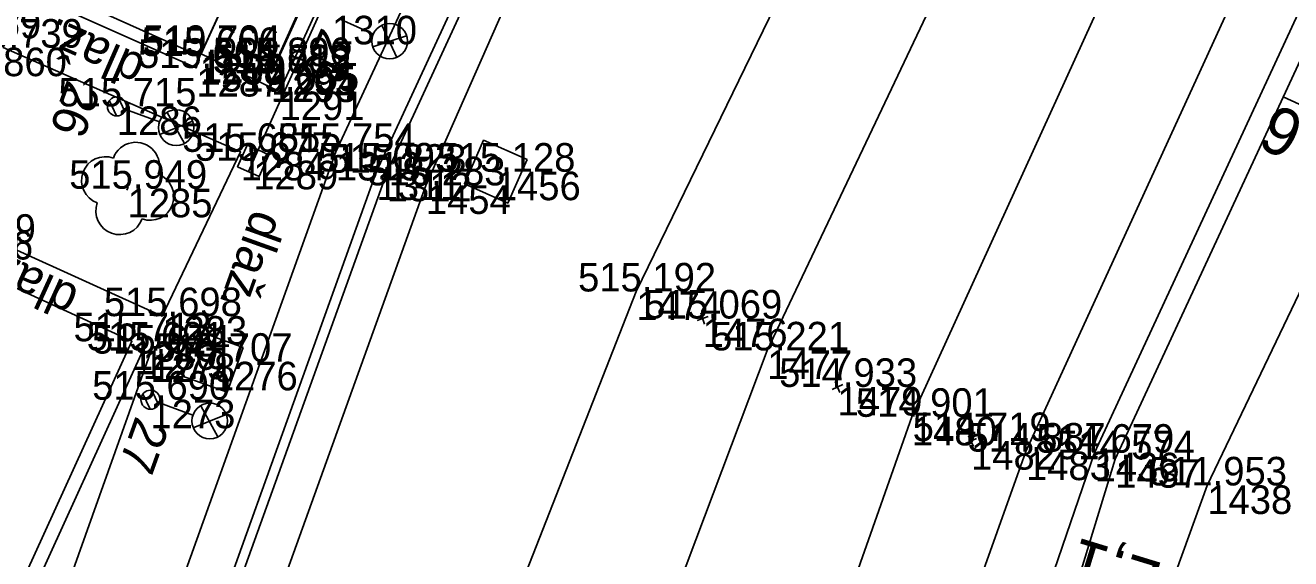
# Model space of a CAD drawing. Extents: x -1234191 to 23050, y -1290331 to -741191.
# Drawn here: x -865432.8 to -865379.6, y -1105037.6 to -1105015.2 of the extents above; entities that cross this region are included whole.
import ezdxf

# ---------------------------------------------------------------- set-up
doc = ezdxf.new("R2010")
doc.units = 0
for name, color, linetype in [('Vrstva 1', 7, 'Continuous'), ('Vrstva 13', 7, 'Continuous'), ('Vrstva 14', 7, 'Continuous'), ('Vrstva 16', 7, 'Continuous'), ('Vrstva 23', 7, 'Continuous'), ('Vrstva 25', 7, 'Continuous'), ('Vrstva 4', 7, 'Continuous'), ('Vrstva 41', 7, 'Continuous'), ('Vrstva 43', 7, 'Continuous'), ('Vrstva 48', 7, 'Continuous'), ('Vrstva 49', 7, 'Continuous'), ('Vrstva 50', 7, 'Continuous'), ('Vrstva 60', 7, 'Continuous'), ('Vrstva 61', 7, 'Continuous')]:
    doc.layers.add(name, color=color, linetype=linetype)

msp = doc.modelspace()

# ---------------------------------------------------------------- linework, layer by layer
at = {"layer": 'Vrstva 1'}
for points in [[(-865167.713, -1104779.363), (-865179.796, -1104790.726), (-865184.478, -1104795.035), (-865190.97, -1104800.752), (-865195.945, -1104804.963), (-865211.087, -1104817.791), (-865237.902, -1104840.516), (-865253.199, -1104853.499), (-865272.037, -1104869.497), (-865292.913, -1104887.204), (-865297.954, -1104891.507), (-865305.977, -1104898.32), (-865318.53, -1104909.524), (-865330.274, -1104921.076), (-865350.227, -1104943.561), (-865366.81, -1104965.604), (-865377.819, -1104982.561), (-865389.023, -1105002.397), (-865401.608, -1105028.878), (-865411.418, -1105054.9), (-865419.263, -1105081.952), (-865424.901, -1105109.6), (-865427.484, -1105128.881), (-865429.29, -1105156.421)], [(-865191.596, -1104807.426), (-865203.701, -1104818.823), (-865217.829, -1104831.696), (-865233.858, -1104845.514), (-865249.226, -1104858.523), (-865268.126, -1104874.441), (-865288.794, -1104891.939), (-865293.631, -1104896.045), (-865301.695, -1104902.998), (-865314.06, -1104914.085), (-865325.819, -1104925.585), (-865345.471, -1104947.527), (-865361.673, -1104969.039), (-865372.543, -1104985.71), (-865383.576, -1105005.459), (-865395.524, -1105031.668), (-865404.617, -1105057.472), (-865411.5, -1105084.11), (-865416.451, -1105111.219), (-865418.889, -1105130.073), (-865420.897, -1105156.736)], [(-865191.596, -1104807.426), (-865202.38, -1104820.104), (-865215.324, -1104834.358), (-865230.542, -1104848.969), (-865245.791, -1104862.223), (-865264.946, -1104878.392), (-865285.377, -1104895.631), (-865290.186, -1104899.737), (-865298.334, -1104906.713), (-865310.624, -1104917.685), (-865322.166, -1104929.038), (-865341.482, -1104950.693), (-865357.568, -1104971.918), (-865368.111, -1104988.11), (-865379.223, -1105007.986), (-865390.73, -1105033.129), (-865399.103, -1105056.556), (-865405.793, -1105081.424), (-865410.584, -1105106.207), (-865413.892, -1105131.231), (-865415.794, -1105156.578)], [(-865214.42, -1104814.068), (-865241.183, -1104836.797), (-865256.409, -1104849.72), (-865275.283, -1104865.734), (-865296.129, -1104883.416), (-865301.469, -1104887.956), (-865309.155, -1104894.547), (-865321.846, -1104905.934), (-865333.869, -1104917.682), (-865354.051, -1104940.12), (-865371.183, -1104962.558), (-865382.53, -1104979.664), (-865394.153, -1104999.759), (-865407.109, -1105026.401), (-865417.481, -1105052.831), (-865425.89, -1105080.546), (-865431.949, -1105108.222), (-865434.948, -1105128.258), (-865437.242, -1105156.147)], [(-865282.212, -1104859.155), (-865294.87, -1104869.895), (-865302.446, -1104876.305), (-865328.715, -1104898.709), (-865342.906, -1104912.076), (-865356.031, -1104925.972), (-865363.103, -1104934.181), (-865379.992, -1104956.222), (-865391.594, -1104973.91), (-865394.88, -1104979.421), (-865395.841, -1104981.079), (-865398.301, -1104985.355), (-865400.147, -1104988.749), (-865403.476, -1104995.003), (-865409.191, -1105006.605), (-865415.957, -1105021.943), (-865426.066, -1105050.048), (-865433.714, -1105078.759), (-865439.01, -1105106.92), (-865441.571, -1105127.548), (-865443.346, -1105156.022)]]:
    msp.add_lwpolyline(points, dxfattribs=at)
at = {"layer": 'Vrstva 13'}
msp.add_lwpolyline([(-865413.433, -1105331.673), (-865411.411, -1105307.747), (-865409.512, -1105284.911), (-865408.016, -1105263.36), (-865407.915, -1105261.831), (-865407.732, -1105251.306), (-865407.925, -1105238.206), (-865408.254, -1105225.07), (-865409.729, -1105199.857), (-865410.497, -1105181.794), (-865410.222, -1105163.654), (-865407.266, -1105129.549), (-865403.874, -1105107.181), (-865399.104, -1105083.205), (-865391.47, -1105057.623), (-865383.107, -1105034.552), (-865371.678, -1105010.683), (-865361.121, -1104991.587), (-865347.403, -1104971.551), (-865334.26, -1104954.827), (-865316.011, -1104935.138), (-865304.272, -1104923.986), (-865286.053, -1104908.764)], dxfattribs=at)
at = {"layer": 'Vrstva 14'}
for points in [[(-865407.106, -1104993.3), (-865419.736, -1105020.537), (-865429.893, -1105048.855), (-865437.628, -1105077.833), (-865442.976, -1105106.353), (-865445.55, -1105127.295)], [(-865445.55, -1105127.295), (-865444.702, -1105127.383), (-865443.698, -1105127.375), (-865443.285, -1105127.415), (-865440.722, -1105106.667), (-865435.391, -1105078.331), (-865427.713, -1105049.508), (-865417.6, -1105021.411), (-865405.088, -1104994.337), (-865405.439, -1104994.15), (-865406.275, -1104993.706), (-865407.106, -1104993.3)], [(-865443.698, -1105127.375), (-865441.144, -1105106.64), (-865435.776, -1105078.309), (-865428.102, -1105049.433), (-865418.029, -1105021.359), (-865405.439, -1104994.15), (-865406.275, -1104993.706), (-865406.275, -1104993.706)]]:
    msp.add_lwpolyline(points, dxfattribs=at)
msp.add_circle((-865422.461, -1105016.931), 0.25, dxfattribs=at)
at = {"layer": 'Vrstva 16'}
for points in [[(-865409.021, -1104992.403), (-865407.106, -1104993.3), (-865419.736, -1105020.537), (-865429.893, -1105048.855), (-865437.628, -1105077.833), (-865442.976, -1105106.353), (-865445.55, -1105127.295)], [(-865438.875, -1105030.364), (-865439.657, -1105029.975), (-865436.519, -1105023.142), (-865427.035, -1105027.438), (-865423.742, -1105020.534), (-865433.723, -1105016.155), (-865432.645, -1105013.87), (-865425.605, -1105017.009), (-865425.46, -1105016.508), (-865419.868, -1105004.304), (-865419.613, -1105004.421), (-865419.147, -1105003.398), (-865416.74, -1105004.495), (-865416.669, -1105004.528), (-865412.448, -1104995.225)], [(-865416.669, -1105004.528), (-865416.74, -1105004.495), (-865422.47, -1105017.224)], [(-865422.47, -1105017.224), (-865422.437, -1105017.241), (-865416.669, -1105004.528)], [(-865440.628, -1105035.714), (-865433.17, -1105039.148), (-865428.313, -1105028.495), (-865435.812, -1105025.059), (-865440.628, -1105035.714)], [(-865445.55, -1105127.295), (-865446.387, -1105127.258), (-865443.821, -1105106.237), (-865438.481, -1105077.686), (-865430.662, -1105048.601), (-865428.244, -1105041.03), (-865431.44, -1105039.941), (-865427.538, -1105029.011), (-865427.857, -1105028.884), (-865432.883, -1105039.925), (-865441.383, -1105036.023), (-865438.875, -1105030.364)]]:
    msp.add_lwpolyline(points, dxfattribs=at)
at = {"layer": 'Vrstva 23'}
for q in [(-865419.862, -1105004.309), (-865422.103, -1105018)]:
    msp.add_line((-865425.404, -1105016.42), q, dxfattribs=at)
for points in [[(-865427.194, -1104999.802), (-865426.415, -1105000.175), (-865432.412, -1105013.396), (-865425.46, -1105016.508)], [(-865425.46, -1105016.508), (-865419.868, -1105004.304), (-865419.613, -1105004.421), (-865419.147, -1105003.398)], [(-865422.103, -1105018), (-865416.066, -1105004.807), (-865419.144, -1105003.403)], [(-865440.628, -1105035.714), (-865433.17, -1105039.148), (-865428.313, -1105028.495), (-865435.812, -1105025.059), (-865440.628, -1105035.714)]]:
    msp.add_lwpolyline(points, dxfattribs=at)
at = {"layer": 'Vrstva 25'}
for p, q in [((-865418.161, -1105015.584), (-865419.533, -1105014.978)), ((-865417.805, -1105015.217), (-865417.177, -1105016.57)), ((-865416.765, -1105015.659), (-865418.184, -1105016.12)), ((-865429.258, -1105018.384), (-865428.957, -1105019.023)), ((-865428.888, -1105018.232), (-865428.605, -1105018.832)), ((-865427.156, -1105019.268), (-865428.568, -1105018.76)), ((-865426.827, -1105018.877), (-865426.106, -1105020.183)), ((-865425.759, -1105019.246), (-865427.142, -1105019.805)), ((-865427.846, -1105030.708), (-865427.545, -1105031.347)), ((-865427.476, -1105030.556), (-865427.193, -1105031.156)), ((-865425.744, -1105031.592), (-865427.156, -1105031.084)), ((-865425.415, -1105031.201), (-865424.694, -1105032.507)), ((-865424.347, -1105031.57), (-865425.73, -1105032.129))]:
    msp.add_line(p, q, dxfattribs=at)
for centre, radius in [((-865417.475, -1105015.883), 0.749), ((-865428.944, -1105018.625), 0.4), ((-865426.451, -1105019.519), 0.749), ((-865427.532, -1105030.949), 0.4), ((-865425.039, -1105031.843), 0.749)]:
    msp.add_circle(centre, radius, dxfattribs=at)
at = {"layer": 'Vrstva 4'}
for points in [[(-865413.543, -1105163.549), (-865410.805, -1105129.725), (-865407.806, -1105106.458), (-865402.94, -1105082.514), (-865399.292, -1105067.622), (-865398.281, -1105063.887), (-865396.674, -1105058.958), (-865396.302, -1105057.814), (-865387.843, -1105033.177), (-865376.875, -1105009.513), (-865365.74, -1104989.621), (-865353.315, -1104970.499)], [(-865426.155, -1105368.12), (-865426.668, -1105362.407), (-865429.114, -1105338.123), (-865433.028, -1105319.492), (-865435.927, -1105302.018), (-865438.193, -1105282.679), (-865438.981, -1105269.51), (-865443.453, -1105220.286), (-865444.491, -1105206.788), (-865446.148, -1105185.515), (-865446.491, -1105156.099), (-865443.766, -1105128.394), (-865443.698, -1105127.375), (-865441.144, -1105106.64), (-865435.776, -1105078.309), (-865428.102, -1105049.433), (-865418.029, -1105021.359), (-865405.439, -1104994.15), (-865406.275, -1104993.706), (-865402.988, -1104987.737), (-865401.606, -1104987.788)]]:
    msp.add_lwpolyline(points, dxfattribs=at)
at = {"layer": 'Vrstva 41'}
for points in [[(-865411.696, -1105020.855), (-865412.504, -1105022.685), (-865414.334, -1105021.877), (-865413.526, -1105020.047), (-865411.696, -1105020.855)], [(-865423.632, -1105028.752), (-865424.308, -1105030.634), (-865426.19, -1105029.958), (-865425.514, -1105028.076), (-865423.632, -1105028.752)]]:
    msp.add_lwpolyline(points, dxfattribs=at)
at = {"layer": 'Vrstva 43'}
for points in [[(-865423.21, -1105020.909), (-865413.388, -1104999.114), (-865408.993, -1104989.54)], [(-865423.005, -1105020.453), (-865422.549, -1105020.659), (-865422.96, -1105021.57), (-865423.871, -1105021.159), (-865423.46, -1105020.248), (-865423.005, -1105020.453), (-865423.415, -1105021.365)]]:
    msp.add_lwpolyline(points, dxfattribs=at)
at = {"layer": 'Vrstva 48'}
msp.add_line((-865379.912, -1105018.223), (-865376.129, -1105019.978), dxfattribs=at)
at = {"layer": 'Vrstva 49'}
for p, q in [((-865404.085, -1105027.457), (-865404.557, -1105027.621)), ((-865404.403, -1105027.303), (-865404.239, -1105027.775)), ((-865398.755, -1105030.184), (-865398.549, -1105030.64)), ((-865398.424, -1105030.309), (-865398.88, -1105030.515)), ((-865392.813, -1105032.58), (-865393.265, -1105032.794)), ((-865393.146, -1105032.461), (-865392.932, -1105032.913))]:
    msp.add_line(p, q, dxfattribs=at)
for points in [[(-865415.418, -1105358.8), (-865414.125, -1105346.616), (-865413.248, -1105337.101), (-865412.974, -1105331.531), (-865413.245, -1105331.434), (-865411.411, -1105307.747), (-865409.512, -1105284.911), (-865408.016, -1105263.36), (-865407.915, -1105261.831), (-865407.732, -1105251.306), (-865407.925, -1105238.206), (-865408.254, -1105225.07), (-865409.729, -1105199.857), (-865410.497, -1105181.794), (-865410.222, -1105163.654), (-865407.266, -1105129.549), (-865403.874, -1105107.181), (-865399.104, -1105083.205), (-865391.47, -1105057.623), (-865383.107, -1105034.552), (-865371.678, -1105010.683), (-865361.121, -1104991.587), (-865347.403, -1104971.551)], [(-865352.239, -1104971.397), (-865364.512, -1104990.456), (-865376.017, -1105009.829), (-865386.977, -1105033.448), (-865392.569, -1105051.704), (-865391.47, -1105052.031), (-865392.004, -1105053.637), (-865393.039, -1105053.24), (-865396.302, -1105057.814), (-865394.339, -1105058.39), (-865394.727, -1105059.586), (-865396.674, -1105058.958), (-865398.281, -1105063.887), (-865397.435, -1105064.069), (-865398.559, -1105067.902), (-865399.292, -1105067.622), (-865402.94, -1105082.514), (-865407.806, -1105106.458), (-865410.805, -1105129.725), (-865413.543, -1105163.549)]]:
    msp.add_lwpolyline(points, dxfattribs=at)
at = {"layer": 'Vrstva 50'}
msp.add_line((-865428.47, -1105022.017), (-865428.518, -1105022.151), dxfattribs=at)
for centre, start, end in [((-865428.15, -1105021.133), 340.217, 160.217), ((-865429.429, -1105021.736), 70.217, 250.217), ((-865427.547, -1105022.413), 250.217, 70.217), ((-865428.827, -1105023.015), 160.217, 340.217)]:
    msp.add_arc(centre, 1, start, end, dxfattribs=at)
at = {"layer": 'Vrstva 60'}
for p, q in [((-865425.46, -1105016.508), (-865425.46, -1105016.508)), ((-865425.404, -1105016.42), (-865425.404, -1105016.42)), ((-865425.605, -1105017.009), (-865425.605, -1105017.009)), ((-865422.47, -1105017.224), (-865422.47, -1105017.224)), ((-865422.461, -1105016.931), (-865422.461, -1105016.931)), ((-865422.437, -1105017.241), (-865422.437, -1105017.241)), ((-865422.103, -1105018), (-865422.103, -1105018)), ((-865428.944, -1105018.625), (-865428.944, -1105018.625)), ((-865423.742, -1105020.534), (-865423.742, -1105020.534)), ((-865419.736, -1105020.537), (-865419.736, -1105020.537)), ((-865423.21, -1105020.909), (-865423.21, -1105020.909)), ((-865418.029, -1105021.359), (-865418.029, -1105021.359)), ((-865417.6, -1105021.411), (-865417.6, -1105021.411)), ((-865413.015, -1105021.366), (-865413.015, -1105021.366)), ((-865428.494, -1105022.084), (-865428.494, -1105022.084)), ((-865415.957, -1105021.943), (-865415.957, -1105021.943)), ((-865407.109, -1105026.401), (-865407.109, -1105026.401)), ((-865427.035, -1105027.438), (-865427.035, -1105027.438)), ((-865404.321, -1105027.539), (-865404.321, -1105027.539)), ((-865428.313, -1105028.495), (-865428.313, -1105028.495)), ((-865427.857, -1105028.884), (-865427.857, -1105028.884)), ((-865427.538, -1105029.011), (-865427.538, -1105029.011)), ((-865401.608, -1105028.878), (-865401.608, -1105028.878)), ((-865424.911, -1105029.355), (-865424.911, -1105029.355)), ((-865398.652, -1105030.412), (-865398.652, -1105030.412)), ((-865427.532, -1105030.949), (-865427.532, -1105030.949)), ((-865395.524, -1105031.668), (-865395.524, -1105031.668)), ((-865393.039, -1105032.687), (-865393.039, -1105032.687)), ((-865390.73, -1105033.129), (-865390.73, -1105033.129)), ((-865387.843, -1105033.177), (-865387.843, -1105033.177)), ((-865386.977, -1105033.448), (-865386.977, -1105033.448)), ((-865383.107, -1105034.552), (-865383.107, -1105034.552))]:
    msp.add_line(p, q, dxfattribs=at)

# ---------------------------------------------------------------- texts
at = {"layer": 'Vrstva 16'}
for rotation, p in [(156.3113, (-865427.666, -1105016.565)), (250.2683, (-865423.223, -1105022.896)), (155.383, (-865430.467, -1105026.266))]:
    msp.add_text('dlaž.', height=1.5, rotation=rotation, dxfattribs=at).set_placement(p)
at = {"layer": 'Vrstva 25'}
for s, rotation, p in [('25', 246.1964, (-865420.323, -1105015.26)), ('26', 250.217, (-865431.018, -1105017.451)), ('27', 250.217, (-865428.139, -1105031.59))]:
    msp.add_text(s, height=1.5, rotation=rotation, dxfattribs=at).set_placement(p)
at = {"layer": 'Vrstva 48'}
for s, rotation, p in [('2,6', 155.1071, (-865376.874, -1105020.039)), ('2,1', 162.9696, (-865384.954, -1105037.834))]:
    msp.add_text(s, height=2, rotation=rotation, dxfattribs=at).set_placement(p)
at = {"layer": 'Vrstva 60'}
for s, p in [('859', (-865434.803, -1105015.765)), ('1310', (-865419.899, -1105016.017)), ('860', (-865433.723, -1105017.355)), ('1288', (-865425.46, -1105017.708)), ('1290', (-865425.404, -1105017.62)), ('1287', (-865425.605, -1105018.209)), ('1294', (-865422.47, -1105018.424)), ('1295', (-865422.461, -1105018.131)), ('1293', (-865422.437, -1105018.441)), ('1291', (-865422.103, -1105019.2)), ('1286', (-865428.944, -1105019.825)), ('1284', (-865423.742, -1105021.734)), ('1313', (-865419.736, -1105021.737)), ('1289', (-865423.21, -1105022.109)), ('1311', (-865418.029, -1105022.559)), ('1312', (-865417.6, -1105022.611)), ('1456', (-865413.015, -1105022.566)), ('1285', (-865428.494, -1105023.284)), ('1454', (-865415.957, -1105023.143)), ('1474', (-865407.109, -1105027.601)), ('1283', (-865427.035, -1105028.638)), ('1476', (-865404.321, -1105028.739)), ('1280', (-865428.313, -1105029.695)), ('1279', (-865427.857, -1105030.084)), ('1278', (-865427.538, -1105030.211)), ('1477', (-865401.608, -1105030.078)), ('1276', (-865424.911, -1105030.555)), ('1479', (-865398.652, -1105031.612)), ('1273', (-865427.532, -1105032.149)), ('1480', (-865395.524, -1105032.868)), ('1482', (-865393.039, -1105033.887)), ('1483', (-865390.73, -1105034.329)), ('1436', (-865387.843, -1105034.377)), ('1437', (-865386.977, -1105034.648)), ('1438', (-865383.107, -1105035.752))]:
    msp.add_text(s, height=1.2, dxfattribs=at).set_placement(p)
at = {"layer": 'Vrstva 61'}
for s, p in [('515.739', (-865436.177, -1105016.155)), ('515.666', (-865427.912, -1105016.508)), ('519.704', (-865427.855, -1105016.42)), ('515.664', (-865428.056, -1105017.009)), ('515.896', (-865424.913, -1105016.931)), ('515.882', (-865424.918, -1105017.224)), ('515.713', (-865424.889, -1105017.241)), ('519.055', (-865424.559, -1105018)), ('515.715', (-865431.4, -1105018.625)), ('515.685', (-865426.198, -1105020.534)), ('515.754', (-865422.187, -1105020.537)), ('515.677', (-865425.662, -1105020.909)), ('515.093', (-865420.481, -1105021.359)), ('515.823', (-865420.052, -1105021.411)), ('515.128', (-865415.469, -1105021.366)), ('515.949', (-865430.948, -1105022.084)), ('515.283', (-865418.409, -1105021.943)), ('515.679', (-865438.149, -1105024.356)), ('515.686', (-865438.264, -1105025.059)), ('515.192', (-865409.557, -1105026.401)), ('515.698', (-865429.489, -1105027.438)), ('515.069', (-865406.775, -1105027.539)), ('515.713', (-865430.765, -1105028.495)), ('515.691', (-865430.214, -1105028.884)), ('515.674', (-865429.989, -1105029.011)), ('515.221', (-865403.965, -1105028.878)), ('515.707', (-865427.363, -1105029.355)), ('514.933', (-865401.104, -1105030.412)), ('515.690', (-865429.983, -1105030.949)), ('514.901', (-865397.881, -1105031.668)), ('514.719', (-865395.493, -1105032.687)), ('514.887', (-865393.182, -1105033.129)), ('514.679', (-865390.297, -1105033.177)), ('514.574', (-865389.428, -1105033.448)), ('511.953', (-865385.559, -1105034.552))]:
    msp.add_text(s, height=1.2, dxfattribs=at).set_placement(p)

doc.saveas('drawing.dxf')
